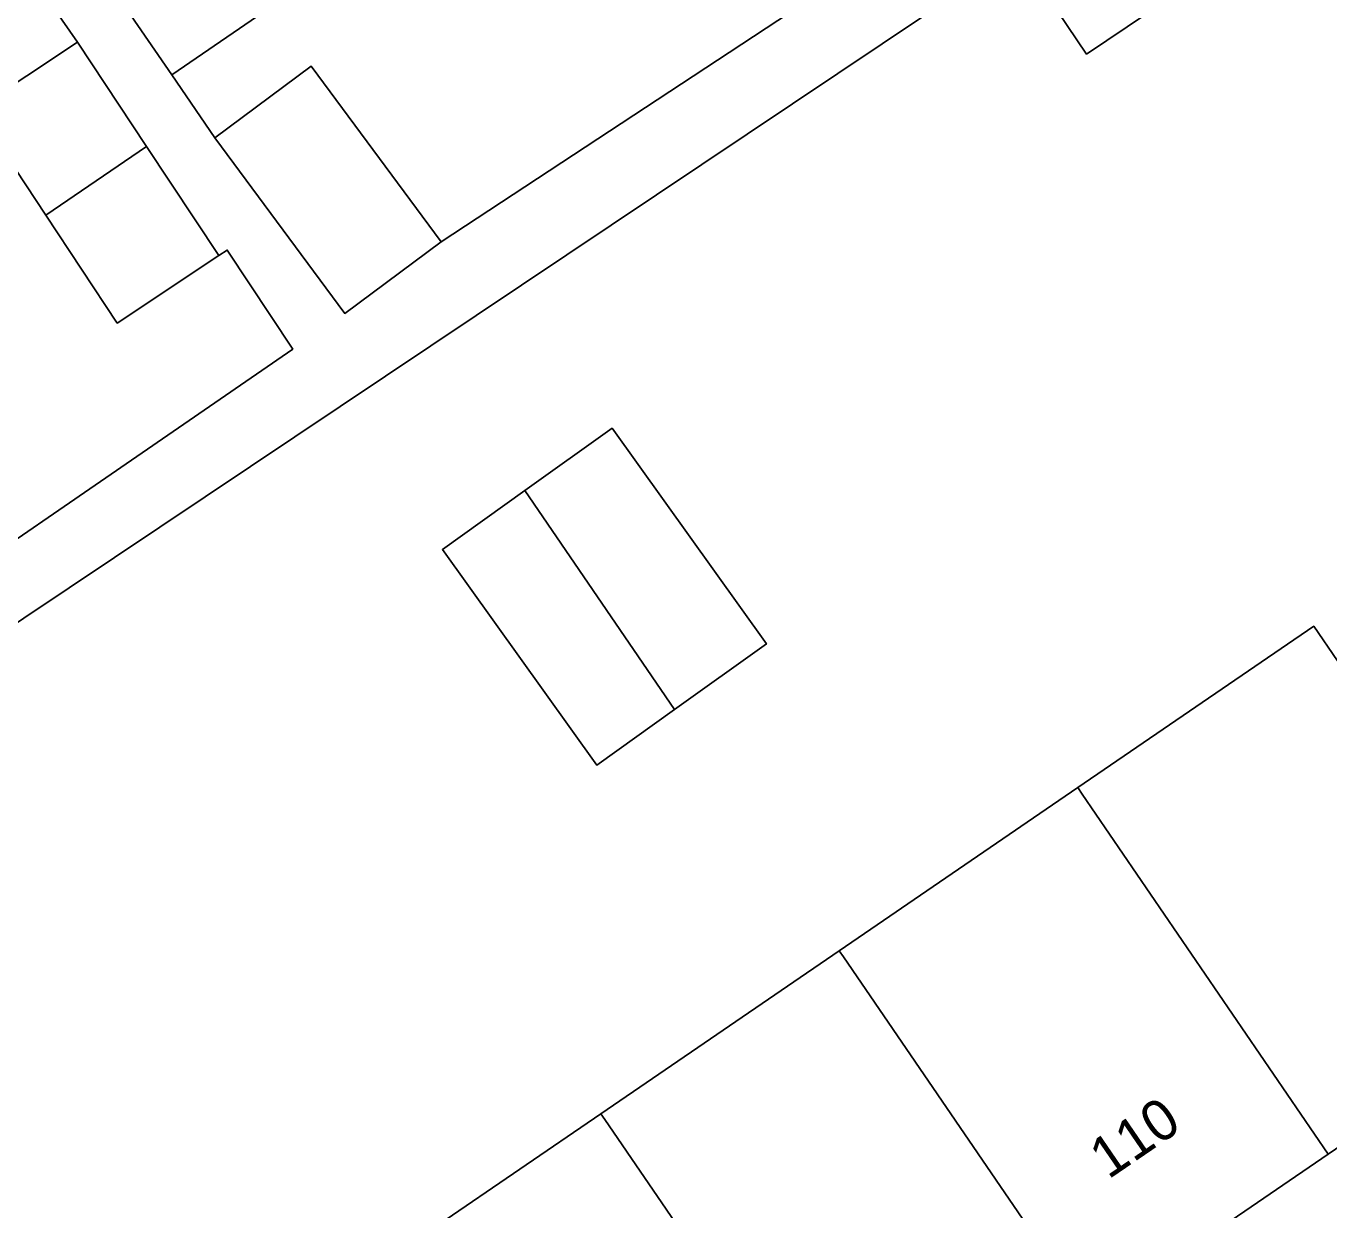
# Model space of a CAD drawing. Extents: x 157445 to 158888, y 383061 to 384688.
# Drawn here: x 158223.86 to 158255.74, y 383435.44 to 383464.42 of the extents above; entities that cross this region are included whole.
import ezdxf

# ---------------------------------------------------------------- set-up
doc = ezdxf.new("R2010")
doc.units = 0
for name, color, linetype in [('IMGEO_Erf', 7, 'Continuous'), ('IMGEO_Pand', 7, 'Continuous'), ('IMGEO_Pand_nummerreeks', 7, 'Continuous'), ('IMGEO_Voetpad_open', 7, 'Continuous')]:
    doc.layers.add(name, color=color, linetype=linetype)

msp = doc.modelspace()

# ---------------------------------------------------------------- linework, layer by layer
at = {"layer": 'IMGEO_Erf'}
for points in [[(158225.114, 383464.023), (158221.804, 383468.772), (158219.649, 383467.342), (158217.895, 383469.987), (158216.184, 383472.566), (158218.34, 383473.995), (158218.389, 383474.028), (158216.591, 383476.642), (158206.293, 383469.555), (158209.78, 383464.489), (158207.568, 383462.956), (158211.084, 383457.845), (158213.085, 383459.222), (158216.403, 383454.4), (158214.402, 383453.023), (158217.91, 383447.924), (158230.385, 383456.51), (158228.779, 383458.932), (158228.578, 383458.799), (158226.091, 383457.149), (158224.34, 383459.789), (158222.626, 383462.373)], [(158237.82, 383446.328), (158234.046, 383451.605), (158236.063, 383453.048), (158238.197, 383454.574), (158241.972, 383449.297), (158239.724, 383447.69)]]:
    msp.add_lwpolyline(points, close=True, dxfattribs=at)
for points in [[(158255.231, 383467.385), (158249.808, 383463.729), (158248.13, 383466.216), (158219.38, 383446.973)], [(158230.114, 383465.077), (158227.421, 383463.226), (158228.473, 383461.683), (158230.838, 383463.432), (158234.019, 383459.132), (158244.018, 383465.716)], [(158261.53, 383440.776), (158255.722, 383436.805), (158249.888, 383432.816), (158244.054, 383428.827), (158238.106, 383424.761), (158235.228, 383428.972), (158233.281, 383427.642), (158233.14, 383427.545), (158234.427, 383425.663), (158228.484, 383421.6), (158224.793, 383426.999), (158230.737, 383431.063), (158231.048, 383430.609), (158231.188, 383430.705), (158233.137, 383432.038), (158231.98, 383433.73), (158237.925, 383437.797), (158243.757, 383441.787), (158249.591, 383445.778), (158255.366, 383449.729), (158256.523, 383448.037)]]:
    msp.add_lwpolyline(points, dxfattribs=at)
at = {"layer": 'IMGEO_Pand'}
for points in [[(158249.808, 383463.729), (158255.231, 383467.385), (158253.553, 383469.872), (158248.13, 383466.216)], [(158225.432, 383466.118), (158227.421, 383463.226), (158230.114, 383465.077), (158228.128, 383467.965)], [(158225.114, 383464.023), (158222.626, 383462.373), (158224.34, 383459.789), (158226.808, 383461.469)], [(158228.473, 383461.683), (158231.655, 383457.383), (158234.019, 383459.132), (158230.838, 383463.432)], [(158226.808, 383461.469), (158224.34, 383459.789), (158226.091, 383457.149), (158228.578, 383458.799)], [(158239.724, 383447.69), (158241.972, 383449.297), (158238.197, 383454.574), (158236.063, 383453.048)], [(158239.724, 383447.69), (158236.063, 383453.048), (158234.046, 383451.605), (158237.82, 383446.328)], [(158261.102, 383446.674), (158259.01, 383449.738), (158258.875, 383449.646), (158258.384, 383449.31), (158256.523, 383448.037), (158255.366, 383449.729), (158249.591, 383445.778), (158249.703, 383445.615), (158255.722, 383436.805), (158261.53, 383440.776), (158258.646, 383444.995), (158260.7, 383446.399), (158260.991, 383446.598)], [(158249.888, 383432.816), (158255.722, 383436.805), (158249.703, 383445.615), (158249.591, 383445.778), (158243.757, 383441.787), (158243.86, 383441.637)], [(158237.925, 383437.797), (158238.019, 383437.659), (158244.054, 383428.827), (158249.888, 383432.816), (158243.86, 383441.637), (158243.757, 383441.787)], [(158233.281, 383427.642), (158235.228, 383428.972), (158238.106, 383424.761), (158244.054, 383428.827), (158238.019, 383437.659), (158237.925, 383437.797), (158231.98, 383433.73), (158233.137, 383432.038), (158231.188, 383430.705)]]:
    msp.add_lwpolyline(points, close=True, dxfattribs=at)
at = {"layer": 'IMGEO_Voetpad_open'}
for points in [[(158221.804, 383468.772), (158225.114, 383464.023), (158226.808, 383461.469), (158228.578, 383458.799), (158228.779, 383458.932), (158230.385, 383456.51), (158217.91, 383447.924), (158215.966, 383446.586), (158211.847, 383443.751), (158209.726, 383442.354), (158210.664, 383440.993), (158214.462, 383443.599), (158219.38, 383446.973), (158248.13, 383466.216)], [(158244.018, 383465.716), (158234.019, 383459.132), (158231.655, 383457.383), (158228.473, 383461.683), (158227.421, 383463.226), (158225.432, 383466.118)]]:
    msp.add_lwpolyline(points, dxfattribs=at)

# ---------------------------------------------------------------- texts
at = {"layer": 'IMGEO_Pand_nummerreeks'}
msp.add_text('110', height=1, rotation=34.3604, dxfattribs=at).set_placement((158250.338, 383436.177))

doc.saveas('drawing.dxf')
